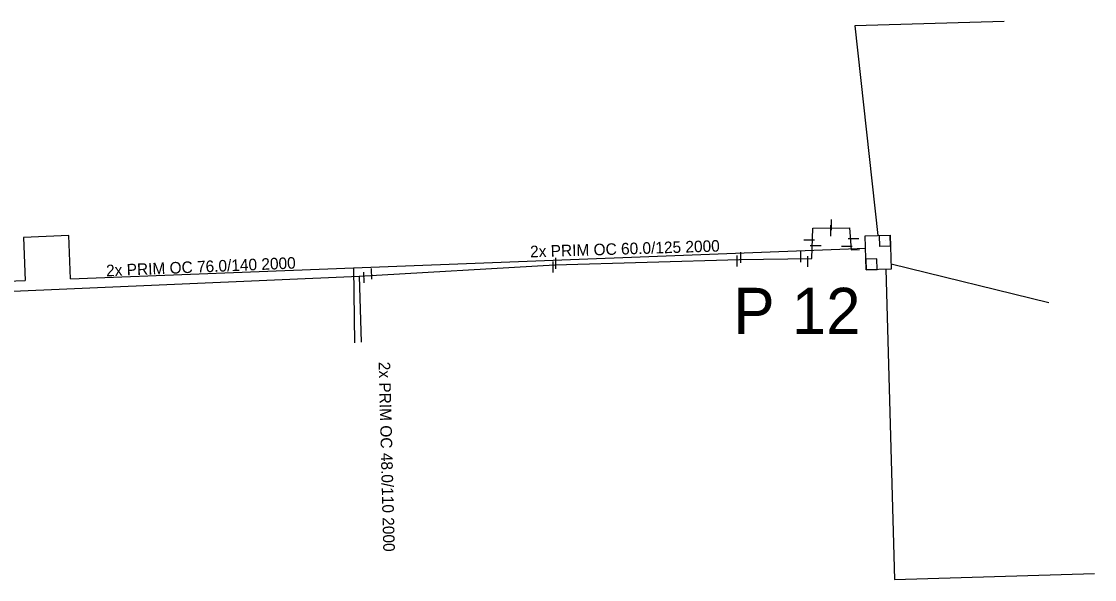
# Model space of a CAD drawing. Extents: x -642943 to -623314, y -1138561 to -1113539.
# Drawn here: x -641219.6 to -641149.9, y -1114815.8 to -1114779.6 of the extents above; entities that cross this region are included whole.
import ezdxf

# ---------------------------------------------------------------- set-up
doc = ezdxf.new("R2010")
doc.units = 0
for name, color, linetype in [('horkovod dimenze', 7, 'Continuous'), ('horkovod předisol', 7, 'Continuous'), ('horkovod sváry', 7, 'Continuous'), ('horkovod trasa', 7, 'Continuous'), ('horkovod zrušený', 7, 'Continuous'), ('horkovod číslo šachty', 7, 'Continuous'), ('horkovod šachty', 7, 'Continuous')]:
    doc.layers.add(name, color=color, linetype=linetype)

# ---------------------------------------------------------------- blocks, each defined once
blk = doc.blocks.new('SPH')
at = {"layer": 'horkovod sváry'}
blk.add_line((0, -0.035), (0, 0.035), dxfattribs=at)
blk = doc.blocks.new('POINT_DISPLAY')
blk.add_line((0, 0), (0, 0))

msp = doc.modelspace()

# ---------------------------------------------------------------- linework, layer by layer
at = {"layer": 'horkovod předisol'}
for p, q in [((-641163.161, -1114795.349), (-641152.908, -1114797.872)), ((-641232.757, -1114797.667), (-641197.705, -1114796.149)), ((-641197.705, -1114796.149), (-641197.569, -1114800.445))]:
    msp.add_line(p, q, dxfattribs=at)
msp.add_lwpolyline([(-641197.705, -1114796.149), (-641185.005, -1114795.429), (-641172.999, -1114795.064), (-641168.314, -1114795.009), (-641168.233, -1114793.043), (-641165.862, -1114793.03), (-641165.759, -1114794.44), (-641165.211, -1114794.426)], dxfattribs=at)
at = {"layer": 'horkovod trasa'}
for p, q in [((-641163.161, -1114795.349), (-641152.908, -1114797.872)), ((-641232.757, -1114797.667), (-641197.705, -1114796.149)), ((-641197.705, -1114796.149), (-641197.569, -1114800.445))]:
    msp.add_line(p, q, dxfattribs=at)
msp.add_lwpolyline([(-641197.705, -1114796.149), (-641185.005, -1114795.429), (-641172.999, -1114795.064), (-641168.314, -1114795.009), (-641168.233, -1114793.043), (-641165.862, -1114793.03), (-641165.759, -1114794.44), (-641165.211, -1114794.426)], dxfattribs=at)
at = {"layer": 'horkovod zrušený'}
for p, q in [((-641198.08, -1114795.621), (-641164.81, -1114794.346)), ((-641216.448, -1114796.325), (-641198.08, -1114795.621)), ((-641198.08, -1114795.621), (-641198.007, -1114800.476)), ((-641233.61, -1114796.982), (-641219.394, -1114796.437))]:
    msp.add_line(p, q, dxfattribs=at)
for points in [[(-641155.821, -1114779.633), (-641165.517, -1114779.918), (-641164.024, -1114793.523)], [(-641216.448, -1114796.325), (-641216.555, -1114793.527), (-641219.501, -1114793.639), (-641219.394, -1114796.437)], [(-641163.501, -1114795.709), (-641162.943, -1114815.835), (-641149.949, -1114815.452)]]:
    msp.add_lwpolyline(points, dxfattribs=at)
at = {"layer": 'horkovod šachty'}
for p, q in [((-641163.914, -1114793.52), (-641163.214, -1114793.5)), ((-641163.894, -1114794.22), (-641163.914, -1114793.52)), ((-641163.194, -1114794.2), (-641163.214, -1114793.5)), ((-641163.194, -1114794.2), (-641163.894, -1114794.22)), ((-641164.09, -1114795.025), (-641164.79, -1114795.045)), ((-641164.07, -1114795.725), (-641164.09, -1114795.025))]:
    msp.add_line(p, q, dxfattribs=at)
for points in [[(-641164.775, -1114795.745), (-641164.838, -1114793.546), (-641163.219, -1114793.5), (-641163.156, -1114795.699), (-641164.775, -1114795.745)], [(-641164.79, -1114795.045), (-641164.77, -1114795.745), (-641164.07, -1114795.725)]]:
    msp.add_lwpolyline(points, dxfattribs=at)

# ---------------------------------------------------------------- block references
at = {"layer": 'horkovod sváry', "xscale": 10, "yscale": 10}
for p in [(-641167.077, -1114793.2), (-641167.027, -1114792.83), (-641184.927, -1114795.32), (-641173.147, -1114795.17), (-641172.907, -1114794.95), (-641169.027, -1114794.89), (-641168.567, -1114795.2), (-641185.107, -1114795.56)]:
    msp.add_blockref('SPH', p, dxfattribs=at)
at = {"layer": 'horkovod sváry'}
for p, xscale, yscale, rotation in [((-641168.477, -1114793.8), 10.000016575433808, 10.00001657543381, -90.10432052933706), ((-641168.057, -1114794.18), 9.999995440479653, 9.999995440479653, 89.61286323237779), ((-641166.037, -1114794.2), 10, 10, -90.00000000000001), ((-641165.597, -1114793.71), 10.000017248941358, 10.000017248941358, -90.2692064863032), ((-641196.887, -1114796), 9.999977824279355, 9.999977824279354, 2.7120213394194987), ((-641197.387, -1114796.24), 9.999991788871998, 9.999991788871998, 3.012815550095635)]:
    msp.add_blockref('SPH', p, dxfattribs=dict(at, xscale=xscale, yscale=yscale, rotation=rotation))
at = {"layer": 'horkovod šachty'}
for p in [(-641163.554, -1114793.86), (-641164.432, -1114795.385)]:
    msp.add_blockref('POINT_DISPLAY', p, dxfattribs=at)

# ---------------------------------------------------------------- texts
at = {"layer": 'horkovod dimenze'}
for s, rotation, p in [('2x PRIM OC 60.0/125 2000', 1.76312, (-641186.591, -1114794.937)), ('2x PRIM OC 76.0/140 2000', 2.38192, (-641214.118, -1114796.171)), ('2x PRIM OC 48.0/110 2000', 271.42963, (-641196.439, -1114801.718))]:
    msp.add_text(s, height=0.75, rotation=rotation, dxfattribs=at).set_placement(p)
at = {"layer": 'horkovod číslo šachty'}
msp.add_text('P 12', height=3, dxfattribs=at).set_placement((-641173.398, -1114799.911))

doc.saveas('drawing.dxf')
